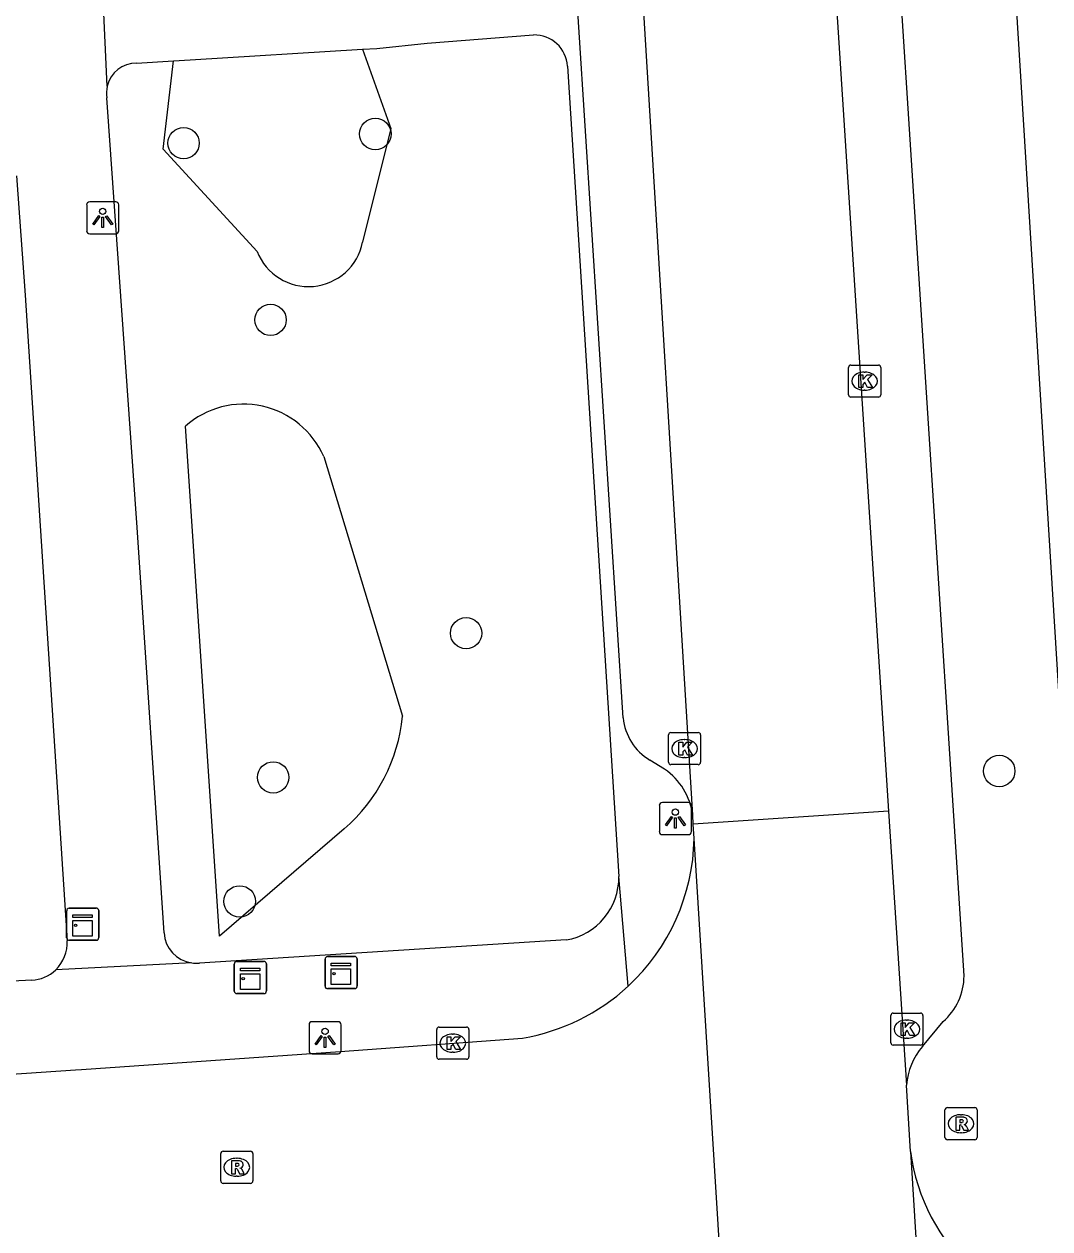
# Model space of a CAD drawing. Extents: x 159689 to 160786, y 387323 to 388339.
# Drawn here: x 160476.17 to 160508.1, y 387697.42 to 387734.91 of the extents above; entities that cross this region are included whole.
import ezdxf

# ---------------------------------------------------------------- set-up
doc = ezdxf.new("R2010")
doc.units = 0
for name, color, linetype in [('IMGEO_Boom', 7, 'Continuous'), ('IMGEO_Groenvoorziening', 7, 'Continuous'), ('IMGEO_Kast', 7, 'Continuous'), ('IMGEO_Kolk', 7, 'Continuous'), ('IMGEO_Lichtpunt', 7, 'Continuous'), ('IMGEO_Rijbaan_lokaal_gesloten', 7, 'Continuous'), ('IMGEO_Rijbaan_lokaal_open', 7, 'Continuous'), ('IMGEO_Rioolput', 7, 'Continuous'), ('IMGEO_Voetpad_open', 7, 'Continuous')]:
    doc.layers.add(name, color=color, linetype=linetype)

msp = doc.modelspace()

# ---------------------------------------------------------------- linework, layer by layer
at = {"layer": 'IMGEO_Boom'}
for centre in [(160487.103, 387731.492), (160481.137, 387731.207), (160483.843, 387725.707), (160489.93, 387715.956), (160506.518, 387711.666), (160483.925, 387711.467), (160482.882, 387707.608)]:
    msp.add_circle(centre, 0.489, dxfattribs=at)
at = {"layer": 'IMGEO_Groenvoorziening'}
for points in [[(160486.709, 387734.129), (160487.584, 387731.663), (160486.709, 387728.126)], [(160483.426, 387727.836), (160480.501, 387731.025), (160480.826, 387733.765)], [(160486.135, 387709.866), (160482.254, 387706.531), (160481.192, 387722.399)], [(160485.5, 387721.45), (160487.95, 387713.369)]]:
    msp.add_lwpolyline(points, dxfattribs=at)
for centre, radius, start, end in [((160485.025, 387728.461), 1.717, 201.3591, 348.737), ((160483.001, 387720.357), 2.728, 23.6158, 131.5379), ((160482.664, 387713.886), 5.311, 310.8061, 354.4141)]:
    msp.add_arc(centre, radius, start, end, dxfattribs=at)
at = {"layer": 'IMGEO_Kast'}
for p, q in [((160477.499, 387706.472), (160477.499, 387707.313)), ((160477.499, 387707.313), (160477.499, 387706.472)), ((160477.574, 387707.397), (160478.415, 387707.397)), ((160478.415, 387707.397), (160477.574, 387707.397)), ((160478.499, 387707.322), (160478.499, 387706.481)), ((160478.499, 387706.481), (160478.499, 387707.322)), ((160478.424, 387706.397), (160477.583, 387706.397)), ((160477.583, 387706.397), (160478.424, 387706.397)), ((160482.713, 387704.813), (160482.713, 387705.654)), ((160482.713, 387705.654), (160482.713, 387704.813)), ((160482.788, 387705.738), (160483.629, 387705.738)), ((160483.629, 387705.738), (160482.788, 387705.738)), ((160483.713, 387705.663), (160483.713, 387704.822)), ((160483.713, 387704.822), (160483.713, 387705.663)), ((160485.539, 387704.968), (160485.539, 387705.809)), ((160485.539, 387705.809), (160485.539, 387704.968)), ((160485.614, 387705.893), (160486.455, 387705.893)), ((160486.455, 387705.893), (160485.614, 387705.893)), ((160486.539, 387705.818), (160486.539, 387704.977)), ((160486.539, 387704.977), (160486.539, 387705.818)), ((160486.464, 387704.893), (160485.623, 387704.893)), ((160485.623, 387704.893), (160486.464, 387704.893)), ((160483.638, 387704.738), (160482.797, 387704.738)), ((160482.797, 387704.738), (160483.638, 387704.738))]:
    msp.add_line(p, q, dxfattribs=at)
for points in [[(160477.694, 387707.187), (160478.294, 387707.187), (160478.294, 387707.102), (160477.694, 387707.102), (160477.694, 387707.187)], [(160477.694, 387707.012), (160478.294, 387707.012), (160478.294, 387706.523), (160477.694, 387706.523), (160477.694, 387707.012)], [(160485.734, 387705.683), (160486.334, 387705.683), (160486.334, 387705.598), (160485.734, 387705.598), (160485.734, 387705.683)], [(160482.908, 387705.528), (160483.508, 387705.528), (160483.508, 387705.443), (160482.908, 387705.443), (160482.908, 387705.528)], [(160482.908, 387705.353), (160483.508, 387705.353), (160483.508, 387704.864), (160482.908, 387704.864), (160482.908, 387705.353)], [(160485.734, 387705.508), (160486.334, 387705.508), (160486.334, 387705.019), (160485.734, 387705.019), (160485.734, 387705.508)]]:
    msp.add_lwpolyline(points, dxfattribs=at)
for centre in [(160477.778, 387706.861), (160482.992, 387705.202), (160485.818, 387705.357)]:
    msp.add_circle(centre, 0.0377, dxfattribs=at)
for centre, start, end in [((160477.577, 387707.319), 92.4484, 184.2845), ((160477.577, 387707.319), 92.4484, 184.2845), ((160478.421, 387707.319), 2.4484, 94.2845), ((160478.421, 387707.319), 2.4484, 94.2845), ((160477.577, 387706.475), 182.4484, 274.2845), ((160477.577, 387706.475), 182.4484, 274.2845), ((160478.421, 387706.475), 272.4484, 4.2845), ((160478.421, 387706.475), 272.4484, 4.2845), ((160482.791, 387705.66), 92.4484, 184.2845), ((160482.791, 387705.66), 92.4484, 184.2845), ((160483.635, 387705.66), 2.4484, 94.2845), ((160483.635, 387705.66), 2.4484, 94.2845), ((160485.617, 387705.815), 92.4484, 184.2845), ((160485.617, 387705.815), 92.4484, 184.2845), ((160486.461, 387705.815), 2.4484, 94.2845), ((160486.461, 387705.815), 2.4484, 94.2845), ((160485.617, 387704.971), 182.4484, 274.2845), ((160485.617, 387704.971), 182.4484, 274.2845), ((160486.461, 387704.971), 272.4484, 4.2845), ((160486.461, 387704.971), 272.4484, 4.2845), ((160482.791, 387704.816), 182.4484, 274.2845), ((160482.791, 387704.816), 182.4484, 274.2845), ((160483.635, 387704.816), 272.4484, 4.2845), ((160483.635, 387704.816), 272.4484, 4.2845)]:
    msp.add_arc(centre, 0.0779, start, end, dxfattribs=at)
at = {"layer": 'IMGEO_Kolk'}
for p, q in [((160501.83, 387723.375), (160501.83, 387724.227)), ((160501.905, 387724.301), (160502.757, 387724.301)), ((160502.318, 387724.081), (160502.343, 387724.081)), ((160502.831, 387724.227), (160502.831, 387723.375)), ((160502.757, 387723.301), (160501.905, 387723.301)), ((160502.341, 387723.521), (160502.316, 387723.521)), ((160496.226, 387711.938), (160496.226, 387712.79)), ((160496.301, 387712.864), (160497.153, 387712.864)), ((160497.227, 387712.79), (160497.227, 387711.938)), ((160496.714, 387712.644), (160496.739, 387712.644)), ((160496.737, 387712.084), (160496.712, 387712.084)), ((160497.153, 387711.864), (160496.301, 387711.864)), ((160503.219, 387704.133), (160504.071, 387704.133)), ((160503.144, 387703.207), (160503.144, 387704.059)), ((160503.632, 387703.913), (160503.657, 387703.913)), ((160504.145, 387704.059), (160504.145, 387703.207)), ((160489.014, 387702.769), (160489.014, 387703.621)), ((160489.089, 387703.695), (160489.941, 387703.695)), ((160489.502, 387703.475), (160489.527, 387703.475)), ((160490.015, 387703.621), (160490.015, 387702.769)), ((160503.655, 387703.353), (160503.63, 387703.353)), ((160504.071, 387703.133), (160503.219, 387703.133)), ((160489.941, 387702.695), (160489.089, 387702.695)), ((160489.525, 387702.915), (160489.5, 387702.915))]:
    msp.add_line(p, q, dxfattribs=at)
for points in [[(160501.83, 387723.375), (160501.83, 387724.227)], [(160501.905, 387724.301), (160502.757, 387724.301)], [(160502.151, 387724.001), (160502.274, 387724.001), (160502.274, 387723.85), (160502.404, 387724.001), (160502.568, 387724.001), (160502.422, 387723.85), (160502.575, 387723.601), (160502.423, 387723.601), (160502.338, 387723.765), (160502.274, 387723.698), (160502.274, 387723.601), (160502.151, 387723.601), (160502.151, 387724.001)], [(160502.831, 387724.227), (160502.831, 387723.375)], [(160502.757, 387723.301), (160501.905, 387723.301)], [(160496.226, 387711.938), (160496.226, 387712.79)], [(160496.301, 387712.864), (160497.153, 387712.864)], [(160497.227, 387712.79), (160497.227, 387711.938)], [(160496.547, 387712.564), (160496.67, 387712.564), (160496.67, 387712.413), (160496.8, 387712.564), (160496.964, 387712.564), (160496.818, 387712.413), (160496.971, 387712.164), (160496.819, 387712.164), (160496.734, 387712.328), (160496.67, 387712.261), (160496.67, 387712.164), (160496.547, 387712.164), (160496.547, 387712.564)], [(160497.153, 387711.864), (160496.301, 387711.864)], [(160503.219, 387704.133), (160504.071, 387704.133)], [(160503.144, 387703.207), (160503.144, 387704.059)], [(160503.465, 387703.833), (160503.588, 387703.833), (160503.588, 387703.682), (160503.718, 387703.833), (160503.882, 387703.833), (160503.736, 387703.682), (160503.889, 387703.433), (160503.737, 387703.433), (160503.652, 387703.597), (160503.588, 387703.53), (160503.588, 387703.433), (160503.465, 387703.433), (160503.465, 387703.833)], [(160504.145, 387704.059), (160504.145, 387703.207)], [(160489.014, 387702.769), (160489.014, 387703.621)], [(160489.089, 387703.695), (160489.941, 387703.695)], [(160489.335, 387703.395), (160489.458, 387703.395), (160489.458, 387703.244), (160489.588, 387703.395), (160489.752, 387703.395), (160489.606, 387703.244), (160489.759, 387702.995), (160489.607, 387702.995), (160489.522, 387703.159), (160489.458, 387703.092), (160489.458, 387702.995), (160489.335, 387702.995), (160489.335, 387703.395)], [(160490.015, 387703.621), (160490.015, 387702.769)], [(160504.071, 387703.133), (160503.219, 387703.133)], [(160489.941, 387702.695), (160489.089, 387702.695)]]:
    msp.add_lwpolyline(points, dxfattribs=at)
for centre, start, end in [((160501.907, 387724.225), 91.552, 178.448), ((160501.907, 387724.225), 91.552, 178.448), ((160502.755, 387724.225), 1.552, 88.448), ((160502.755, 387724.225), 1.552, 88.448), ((160501.907, 387723.377), 181.552, 268.448), ((160501.907, 387723.377), 181.552, 268.448), ((160502.755, 387723.377), 271.552, 358.448), ((160502.755, 387723.377), 271.552, 358.448), ((160496.303, 387712.788), 91.552, 178.448), ((160496.303, 387712.788), 91.552, 178.448), ((160497.151, 387712.788), 1.552, 88.448), ((160497.151, 387712.788), 1.552, 88.448), ((160496.303, 387711.94), 181.552, 268.448), ((160496.303, 387711.94), 181.552, 268.448), ((160497.151, 387711.94), 271.552, 358.448), ((160497.151, 387711.94), 271.552, 358.448), ((160503.221, 387704.057), 91.552, 178.448), ((160503.221, 387704.057), 91.552, 178.448), ((160504.069, 387704.057), 1.552, 88.448), ((160504.069, 387704.057), 1.552, 88.448), ((160489.091, 387703.619), 91.552, 178.448), ((160489.091, 387703.619), 91.552, 178.448), ((160489.939, 387703.619), 1.552, 88.448), ((160489.939, 387703.619), 1.552, 88.448), ((160503.221, 387703.209), 181.552, 268.448), ((160503.221, 387703.209), 181.552, 268.448), ((160504.069, 387703.209), 271.552, 358.448), ((160504.069, 387703.209), 271.552, 358.448), ((160489.091, 387702.771), 181.552, 268.448), ((160489.091, 387702.771), 181.552, 268.448), ((160489.939, 387702.771), 271.552, 358.448), ((160489.939, 387702.771), 271.552, 358.448)]:
    msp.add_arc(centre, 0.0765, start, end, dxfattribs=at)
for centre, major_axis, ratio, start_param, end_param in [((160502.317, 387723.801), (-0.387, 0.002), 0.722429, 4.712389, 7.853982), ((160502.342, 387723.801), (-0.39, 0.002), 0.717154, 1.570796, 4.712389), ((160496.713, 387712.364), (-0.387, 0.002), 0.722429, 4.712389, 7.853982), ((160496.738, 387712.364), (-0.39, 0.002), 0.717154, 1.570796, 4.712389), ((160503.631, 387703.633), (-0.387, 0.002), 0.722429, 4.712389, 7.853982), ((160503.656, 387703.633), (-0.39, 0.002), 0.717154, 1.570796, 4.712389), ((160489.501, 387703.195), (-0.387, 0.002), 0.722429, 4.712389, 7.853982), ((160489.526, 387703.195), (-0.39, 0.002), 0.717154, 1.570796, 4.712389)]:
    msp.add_ellipse(centre, major_axis=major_axis, ratio=ratio, start_param=start_param, end_param=end_param, dxfattribs=at)
at = {"layer": 'IMGEO_Lichtpunt'}
for p, q in [((160478.122, 387729.287), (160478.122, 387728.48)), ((160478.122, 387729.287), (160478.122, 387728.48)), ((160479.024, 387729.382), (160478.216, 387729.382)), ((160479.024, 387729.382), (160478.216, 387729.382)), ((160479.118, 387728.48), (160479.118, 387729.287)), ((160479.118, 387728.48), (160479.118, 387729.287)), ((160478.216, 387728.386), (160479.024, 387728.386)), ((160478.216, 387728.386), (160479.024, 387728.386)), ((160495.942, 387710.589), (160495.942, 387709.782)), ((160495.942, 387710.589), (160495.942, 387709.782)), ((160496.844, 387710.684), (160496.036, 387710.684)), ((160496.844, 387710.684), (160496.036, 387710.684)), ((160496.938, 387709.782), (160496.938, 387710.589)), ((160496.938, 387709.782), (160496.938, 387710.589)), ((160496.036, 387709.688), (160496.844, 387709.688)), ((160496.036, 387709.688), (160496.844, 387709.688)), ((160485.041, 387703.768), (160485.041, 387702.961)), ((160485.041, 387703.768), (160485.041, 387702.961)), ((160485.943, 387703.863), (160485.135, 387703.863)), ((160485.943, 387703.863), (160485.135, 387703.863)), ((160486.037, 387702.961), (160486.037, 387703.768)), ((160486.037, 387702.961), (160486.037, 387703.768)), ((160485.135, 387702.867), (160485.943, 387702.867)), ((160485.135, 387702.867), (160485.943, 387702.867))]:
    msp.add_line(p, q, dxfattribs=at)
for points in [[(160478.496, 387728.951), (160478.535, 387728.923), (160478.347, 387728.661), (160478.309, 387728.688), (160478.496, 387728.951)], [(160478.598, 387728.903), (160478.645, 387728.903), (160478.645, 387728.581), (160478.598, 387728.581), (160478.598, 387728.903)], [(160478.708, 387728.923), (160478.746, 387728.95), (160478.933, 387728.688), (160478.894, 387728.66), (160478.708, 387728.923)], [(160496.316, 387710.253), (160496.355, 387710.225), (160496.167, 387709.963), (160496.129, 387709.99), (160496.316, 387710.253)], [(160496.418, 387710.205), (160496.465, 387710.205), (160496.465, 387709.883), (160496.418, 387709.883), (160496.418, 387710.205)], [(160496.528, 387710.225), (160496.566, 387710.252), (160496.753, 387709.99), (160496.714, 387709.962), (160496.528, 387710.225)], [(160485.415, 387703.432), (160485.454, 387703.404), (160485.266, 387703.142), (160485.228, 387703.169), (160485.415, 387703.432)], [(160485.517, 387703.384), (160485.564, 387703.384), (160485.564, 387703.062), (160485.517, 387703.062), (160485.517, 387703.384)], [(160485.627, 387703.404), (160485.665, 387703.431), (160485.852, 387703.169), (160485.813, 387703.141), (160485.627, 387703.404)]]:
    msp.add_lwpolyline(points, dxfattribs=at)
for centre in [(160478.621, 387729.085), (160496.441, 387710.387), (160485.54, 387703.566)]:
    msp.add_circle(centre, 0.0994, dxfattribs=at)
for centre, start, end in [((160478.216, 387729.287), 90, 180), ((160478.216, 387729.287), 90, 180), ((160479.024, 387729.287), 0, 90), ((160479.024, 387729.287), 0, 90), ((160478.216, 387728.48), 180, 270), ((160478.216, 387728.48), 180, 270), ((160479.024, 387728.48), 270, 0), ((160479.024, 387728.48), 270, 360), ((160496.036, 387710.589), 90, 180), ((160496.036, 387710.589), 90, 180), ((160496.844, 387710.589), 0, 90), ((160496.844, 387710.589), 0, 90), ((160496.036, 387709.782), 180, 270), ((160496.036, 387709.782), 180, 270), ((160496.844, 387709.782), 270, 0), ((160496.844, 387709.782), 270, 360), ((160485.135, 387703.768), 90, 180), ((160485.135, 387703.768), 90, 180), ((160485.943, 387703.768), 0, 90), ((160485.943, 387703.768), 0, 90), ((160485.135, 387702.961), 180, 270), ((160485.135, 387702.961), 180, 270), ((160485.943, 387702.961), 270, 0), ((160485.943, 387702.961), 270, 360)]:
    msp.add_arc(centre, 0.0946, start, end, dxfattribs=at)
at = {"layer": 'IMGEO_Rijbaan_lokaal_gesloten'}
for points in [[(160496.979, 387710.29), (160495.316, 387737.665), (160493.486, 387765.36)], [(160500.378, 387752.151), (160503.074, 387710.419)], [(160496.996, 387710.017), (160496.979, 387710.29)], [(160503.074, 387710.419), (160496.996, 387710.017)]]:
    msp.add_lwpolyline(points, dxfattribs=at)
at = {"layer": 'IMGEO_Rijbaan_lokaal_open'}
for points in [[(160498.15, 387691.549), (160497.023, 387709.562)], [(160410.295, 387698.102), (160425.883, 387699.152), (160447.454, 387700.489), (160464.79, 387701.481), (160477.777, 387702.367), (160477.957, 387702.379), (160486.008, 387702.939), (160491.682, 387703.355)]]:
    msp.add_lwpolyline(points, dxfattribs=at)
for centre, radius, start, end in [((160490.614, 387709.67), 6.41, 312.787, 359.0315), ((160490.619, 387709.68), 6.414, 279.541, 312.6928)]:
    msp.add_arc(centre, radius, start, end, dxfattribs=at)
at = {"layer": 'IMGEO_Rioolput'}
for p, q in [((160504.83, 387700.264), (160504.83, 387701.116)), ((160504.905, 387701.19), (160505.757, 387701.19)), ((160505.831, 387701.116), (160505.831, 387700.264)), ((160505.318, 387700.97), (160505.343, 387700.97)), ((160505.341, 387700.41), (160505.316, 387700.41)), ((160505.757, 387700.19), (160504.905, 387700.19)), ((160482.292, 387698.907), (160482.292, 387699.759)), ((160482.367, 387699.833), (160483.219, 387699.833)), ((160482.78, 387699.613), (160482.805, 387699.613)), ((160483.293, 387699.759), (160483.293, 387698.907)), ((160482.803, 387699.053), (160482.778, 387699.053)), ((160483.219, 387698.833), (160482.367, 387698.833))]:
    msp.add_line(p, q, dxfattribs=at)
for points in [[(160504.83, 387700.264), (160504.83, 387701.116)], [(160504.905, 387701.19), (160505.757, 387701.19)], [(160505.831, 387701.116), (160505.831, 387700.264)], [(160505.419, 387700.888), (160505.167, 387700.89), (160505.167, 387700.49)], [(160505.345, 387700.809), (160505.291, 387700.809), (160505.291, 387700.728)], [(160505.291, 387700.728), (160505.343, 387700.728)], [(160505.167, 387700.49), (160505.291, 387700.49), (160505.291, 387700.652), (160505.302, 387700.652)], [(160505.349, 387700.623), (160505.42, 387700.49), (160505.56, 387700.49), (160505.495, 387700.616)], [(160505.757, 387700.19), (160504.905, 387700.19)], [(160482.292, 387698.907), (160482.292, 387699.759)], [(160482.367, 387699.833), (160483.219, 387699.833)], [(160483.293, 387699.759), (160483.293, 387698.907)], [(160482.881, 387699.531), (160482.629, 387699.533), (160482.629, 387699.133)], [(160482.629, 387699.133), (160482.753, 387699.133), (160482.753, 387699.295), (160482.764, 387699.295)], [(160482.807, 387699.452), (160482.753, 387699.452), (160482.753, 387699.371)], [(160482.753, 387699.371), (160482.805, 387699.371)], [(160482.811, 387699.266), (160482.882, 387699.133), (160483.022, 387699.133), (160482.957, 387699.259)], [(160483.219, 387698.833), (160482.367, 387698.833)]]:
    msp.add_lwpolyline(points, dxfattribs=at)
for centre, radius, start, end in [((160504.907, 387701.114), 0.0765, 91.552, 178.448), ((160504.907, 387701.114), 0.0765, 91.552, 178.448), ((160505.755, 387701.114), 0.0765, 1.552, 88.448), ((160505.755, 387701.114), 0.0765, 1.552, 88.448), ((160505.327, 387700.917), 0.19, 274.7715, 282.9687), ((160505.351, 387700.713), 0.0964, 77.0061, 93.1865), ((160505.365, 387700.77), 0.0378, 276.6634, 79.6772), ((160505.418, 387700.778), 0.109, 350.3612, 89.416), ((160505.416, 387700.778), 0.112, 277.5842, 350.9817), ((160505.301, 387700.599), 0.0533, 26.0293, 88.6989), ((160505.4, 387700.563), 0.108, 29.5134, 73.7905), ((160504.907, 387700.266), 0.0765, 181.552, 268.448), ((160504.907, 387700.266), 0.0765, 181.552, 268.448), ((160505.755, 387700.266), 0.0765, 271.552, 358.448), ((160505.755, 387700.266), 0.0765, 271.552, 358.448), ((160482.369, 387699.757), 0.0765, 91.552, 178.448), ((160482.369, 387699.757), 0.0765, 91.552, 178.448), ((160483.217, 387699.757), 0.0765, 1.552, 88.448), ((160483.217, 387699.757), 0.0765, 1.552, 88.448), ((160482.763, 387699.242), 0.0533, 26.0293, 88.6989), ((160482.789, 387699.56), 0.19, 274.7715, 282.9687), ((160482.813, 387699.356), 0.0964, 77.0061, 93.1865), ((160482.827, 387699.413), 0.0378, 276.6634, 79.6772), ((160482.88, 387699.421), 0.109, 350.3612, 89.416), ((160482.878, 387699.421), 0.112, 277.5842, 350.9817), ((160482.862, 387699.206), 0.108, 29.5134, 73.7905), ((160482.369, 387698.909), 0.0765, 181.552, 268.448), ((160482.369, 387698.909), 0.0765, 181.552, 268.448), ((160483.217, 387698.909), 0.0765, 271.552, 358.448), ((160483.217, 387698.909), 0.0765, 271.552, 358.448)]:
    msp.add_arc(centre, radius, start, end, dxfattribs=at)
for centre, major_axis, ratio, start_param, end_param in [((160505.317, 387700.69), (-0.387, 0.002), 0.722429, 4.712389, 7.853982), ((160505.342, 387700.69), (-0.39, 0.002), 0.717154, 1.570796, 4.712389), ((160482.779, 387699.333), (-0.387, 0.002), 0.722429, 4.712389, 7.853982), ((160482.804, 387699.333), (-0.39, 0.002), 0.717154, 1.570796, 4.712389)]:
    msp.add_ellipse(centre, major_axis=major_axis, ratio=ratio, start_param=start_param, end_param=end_param, dxfattribs=at)
at = {"layer": 'IMGEO_Voetpad_open'}
for points in [[(160494.814, 387713.318), (160491.661, 387762.465)], [(160506.114, 387750.585), (160509.289, 387699.197)], [(160505.424, 387705.288), (160502.596, 387749.166)], [(160478.76, 387732.983), (160478.632, 387735.714)], [(160486.709, 387734.129), (160487.151, 387734.156), (160488.713, 387734.318), (160492.03, 387734.575)], [(160480.826, 387733.765), (160481.347, 387733.797), (160486.709, 387734.129)], [(160479.675, 387733.694), (160480.826, 387733.765)], [(160493.08, 387733.599), (160494.681, 387708.386)], [(160480.53, 387706.628), (160479.697, 387719.249), (160478.754, 387732.617)], [(160475.939, 387730.19), (160476.208, 387726.477), (160477.514, 387706.379)], [(160496.106, 387711.724), (160495.646, 387712.007)], [(160503.074, 387710.419), (160503.63, 387701.884)], [(160497.023, 387709.562), (160496.996, 387710.017)], [(160494.968, 387704.966), (160494.681, 387708.386)], [(160493.04, 387706.408), (160481.629, 387705.69)], [(160481.389, 387705.694), (160477.159, 387705.479)], [(160476.41, 387705.154), (160472.803, 387704.967)], [(160504.128, 387703.096), (160504.774, 387703.867)], [(160503.753, 387699.823), (160503.63, 387701.884)], [(160503.753, 387699.823), (160504.789, 387683.224)]]:
    msp.add_lwpolyline(points, dxfattribs=at)
for centre, radius, start, end in [((160492.056, 387733.55), 1.025, 2.7307, 91.4529), ((160479.649, 387732.783), 0.911, 88.3607, 167.3372), ((160479.679, 387732.785), 0.94, 167.8286, 190.293), ((160496.538, 387713.493), 1.733, 185.7829, 239.018), ((160494.934, 387710.028), 2.062, 7.3068, 55.3582), ((160492.705, 387708.356), 1.977, 279.7663, 0.8737), ((160476.349, 387706.318), 1.166, 313.9726, 2.9745), ((160481.529, 387706.685), 1.001, 183.2486, 261.9609), ((160481.526, 387706.717), 1.032, 262.3701, 275.7203), ((160476.349, 387706.32), 1.168, 272.9991, 313.914), ((160503.524, 387705.298), 1.9, 311.1427, 359.6963), ((160505.783, 387701.708), 2.16, 140.0039, 175.3215), ((160509.949, 387700.677), 6.255, 187.843, 265.7333)]:
    msp.add_arc(centre, radius, start, end, dxfattribs=at)

doc.saveas('drawing.dxf')
